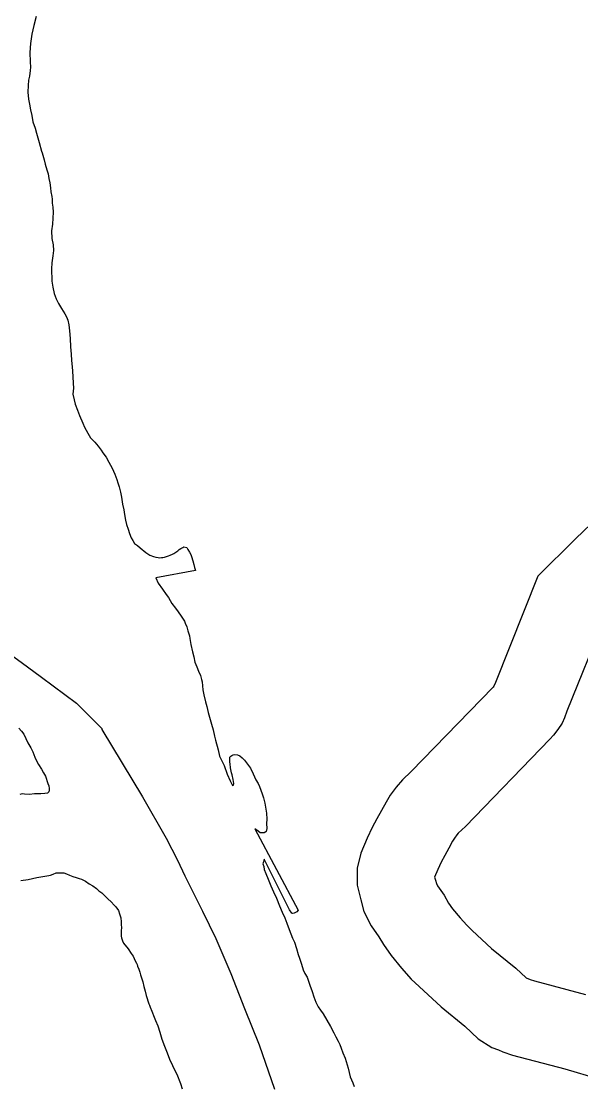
# Model space of a CAD drawing. Extents: x -939622 to -934245, y 1383184 to 1385301.
# Drawn here: x -936317.39 to -936310.87, y 1384596.55 to 1384608.96 of the extents above; entities that cross this region are included whole.
import ezdxf

# ---------------------------------------------------------------- set-up
doc = ezdxf.new("R2010")
doc.units = 0
for name, color, linetype in [('Level 10', 7, 'Continuous'), ('Level 2', 7, 'Continuous'), ('Level 9', 7, 'Continuous')]:
    doc.layers.add(name, color=color, linetype=linetype)

msp = doc.modelspace()

# ---------------------------------------------------------------- linework, layer by layer
at = {"layer": 'Level 10'}
for points in [[(-936310.565, 1384603.275), (-936310.929, 1384602.928), (-936311.366, 1384602.491), (-936311.862, 1384601.254), (-936311.88, 1384601.211), (-936311.881, 1384601.209), (-936311.888, 1384601.2), (-936312.846, 1384600.213), (-936312.947, 1384600.117), (-936313.019, 1384600.033), (-936313.088, 1384599.937), (-936313.137, 1384599.859), (-936313.192, 1384599.759), (-936313.245, 1384599.664), (-936313.299, 1384599.561), (-936313.358, 1384599.437), (-936313.43, 1384599.263), (-936313.476, 1384599.089), (-936313.475, 1384598.888), (-936313.433, 1384598.72), (-936313.395, 1384598.581), (-936313.311, 1384598.415), (-936313.22, 1384598.286), (-936313.168, 1384598.197), (-936313.077, 1384598.068), (-936312.958, 1384597.922), (-936312.843, 1384597.794), (-936312.75, 1384597.706), (-936312.496, 1384597.47), (-936312.218, 1384597.245), (-936312.062, 1384597.098), (-936311.904, 1384596.996), (-936311.826, 1384596.968), (-936311.774, 1384596.946), (-936311.661, 1384596.909), (-936311.051, 1384596.746), (-936310.658, 1384596.633)], [(-936310.599, 1384601.984), (-936311.028, 1384600.917), (-936311.058, 1384600.841), (-936311.084, 1384600.78), (-936311.134, 1384600.704), (-936311.186, 1384600.637), (-936311.226, 1384600.591), (-936312.212, 1384599.573), (-936312.295, 1384599.494), (-936312.312, 1384599.475), (-936312.339, 1384599.438), (-936312.361, 1384599.402), (-936312.406, 1384599.321), (-936312.453, 1384599.236), (-936312.494, 1384599.158), (-936312.535, 1384599.071), (-936312.571, 1384598.984), (-936312.562, 1384598.948), (-936312.551, 1384598.907), (-936312.538, 1384598.881), (-936312.46, 1384598.771), (-936312.409, 1384598.681), (-936312.361, 1384598.613), (-936312.275, 1384598.508), (-936312.197, 1384598.422), (-936312.134, 1384598.362), (-936311.906, 1384598.151), (-936311.625, 1384597.923), (-936311.505, 1384597.81), (-936311.455, 1384597.789), (-936311.405, 1384597.772), (-936310.81, 1384597.613)]]:
    msp.add_lwpolyline(points, dxfattribs=at)
at = {"layer": 'Level 2'}
for points in [[(-936318.103, 1384602.013), (-936317.738, 1384601.691), (-936317.576, 1384601.62), (-936317.393, 1384601.489), (-936317.155, 1384601.314), (-936316.749, 1384601.01), (-936316.454, 1384600.715), (-936316.451, 1384600.706)], [(-936318.103, 1384602.013), (-936317.738, 1384601.691), (-936317.576, 1384601.62), (-936317.393, 1384601.489), (-936317.155, 1384601.314), (-936316.749, 1384601.01), (-936316.454, 1384600.715), (-936316.451, 1384600.706)], [(-936316.451, 1384600.706), (-936315.979, 1384599.92), (-936315.701, 1384599.436), (-936315.57, 1384599.179), (-936315.485, 1384598.997), (-936315.279, 1384598.587), (-936315.124, 1384598.267), (-936314.948, 1384597.86), (-936314.787, 1384597.451), (-936314.619, 1384597.026), (-936314.439, 1384596.511)], [(-936316.451, 1384600.706), (-936315.979, 1384599.92), (-936315.701, 1384599.436), (-936315.57, 1384599.179), (-936315.485, 1384598.997), (-936315.279, 1384598.587), (-936315.124, 1384598.267), (-936314.948, 1384597.86), (-936314.787, 1384597.451), (-936314.619, 1384597.026), (-936314.439, 1384596.511)]]:
    msp.add_lwpolyline(points, dxfattribs=at)
at = {"layer": 'Level 9'}
for points in [[(-936317.219, 1384609.017), (-936317.245, 1384608.915), (-936317.269, 1384608.813), (-936317.286, 1384608.705), (-936317.294, 1384608.597), (-936317.287, 1384608.489), (-936317.284, 1384608.426), (-936317.287, 1384608.387), (-936317.298, 1384608.321), (-936317.307, 1384608.276), (-936317.312, 1384608.212), (-936317.315, 1384608.137), (-936317.308, 1384608.054), (-936317.296, 1384607.994), (-936317.284, 1384607.931), (-936317.268, 1384607.865), (-936317.256, 1384607.79), (-936317.231, 1384607.715), (-936317.213, 1384607.658), (-936317.198, 1384607.604), (-936317.182, 1384607.55), (-936317.155, 1384607.449), (-936317.149, 1384607.428), (-936317.127, 1384607.347), (-936317.112, 1384607.296), (-936317.096, 1384607.23), (-936317.078, 1384607.182), (-936317.072, 1384607.128), (-936317.059, 1384607.077), (-936317.053, 1384607.02), (-936317.047, 1384606.972), (-936317.034, 1384606.921), (-936317.031, 1384606.888), (-936317.031, 1384606.84), (-936317.025, 1384606.795), (-936317.021, 1384606.738), (-936317.024, 1384606.666), (-936317.029, 1384606.597), (-936317.041, 1384606.519), (-936317.037, 1384606.429), (-936317.022, 1384606.354), (-936317.018, 1384606.291), (-936317.024, 1384606.228), (-936317.035, 1384606.144), (-936317.041, 1384606.075), (-936317.04, 1384606.024), (-936317.037, 1384605.988), (-936317.034, 1384605.934), (-936317.024, 1384605.862), (-936317.009, 1384605.788), (-936316.984, 1384605.725), (-936316.96, 1384605.671), (-936316.924, 1384605.614), (-936316.885, 1384605.551), (-936316.866, 1384605.516), (-936316.851, 1384605.477), (-936316.839, 1384605.423), (-936316.829, 1384605.354), (-936316.823, 1384605.264)], [(-936317.219, 1384609.017), (-936317.245, 1384608.915), (-936317.269, 1384608.813), (-936317.286, 1384608.705), (-936317.294, 1384608.597), (-936317.287, 1384608.489), (-936317.284, 1384608.426), (-936317.287, 1384608.387), (-936317.298, 1384608.321), (-936317.307, 1384608.276), (-936317.312, 1384608.212), (-936317.315, 1384608.137), (-936317.308, 1384608.054), (-936317.296, 1384607.994), (-936317.284, 1384607.931), (-936317.268, 1384607.865), (-936317.256, 1384607.79), (-936317.231, 1384607.715), (-936317.213, 1384607.658), (-936317.198, 1384607.604), (-936317.182, 1384607.55), (-936317.155, 1384607.449), (-936317.149, 1384607.428), (-936317.127, 1384607.347), (-936317.112, 1384607.296), (-936317.096, 1384607.23), (-936317.078, 1384607.182), (-936317.072, 1384607.128), (-936317.059, 1384607.077), (-936317.053, 1384607.02), (-936317.047, 1384606.972), (-936317.034, 1384606.921), (-936317.031, 1384606.888), (-936317.031, 1384606.84), (-936317.025, 1384606.795), (-936317.021, 1384606.738), (-936317.024, 1384606.666), (-936317.029, 1384606.597), (-936317.041, 1384606.519), (-936317.037, 1384606.429), (-936317.022, 1384606.354), (-936317.018, 1384606.291), (-936317.024, 1384606.228), (-936317.035, 1384606.144), (-936317.041, 1384606.075), (-936317.04, 1384606.024), (-936317.037, 1384605.988), (-936317.034, 1384605.934), (-936317.024, 1384605.862), (-936317.009, 1384605.788), (-936316.984, 1384605.725), (-936316.96, 1384605.671), (-936316.924, 1384605.614), (-936316.885, 1384605.551), (-936316.866, 1384605.516), (-936316.851, 1384605.477), (-936316.839, 1384605.423), (-936316.829, 1384605.354), (-936316.823, 1384605.264)], [(-936316.823, 1384605.264), (-936316.819, 1384605.165), (-936316.81, 1384605.081), (-936316.806, 1384605.006), (-936316.8, 1384604.934), (-936316.796, 1384604.883), (-936316.79, 1384604.817), (-936316.786, 1384604.742), (-936316.783, 1384604.685), (-936316.789, 1384604.616), (-936316.776, 1384604.547), (-936316.764, 1384604.499), (-936316.736, 1384604.427), (-936316.715, 1384604.365), (-936316.673, 1384604.275), (-936316.654, 1384604.23), (-936316.615, 1384604.161), (-936316.585, 1384604.107), (-936316.536, 1384604.054), (-936316.497, 1384604.009), (-936316.461, 1384603.961), (-936316.44, 1384603.931), (-936316.404, 1384603.878), (-936316.37, 1384603.821), (-936316.334, 1384603.752), (-936316.301, 1384603.683), (-936316.279, 1384603.62), (-936316.267, 1384603.579), (-936316.252, 1384603.534), (-936316.236, 1384603.471), (-936316.224, 1384603.414), (-936316.211, 1384603.33), (-936316.196, 1384603.264), (-936316.19, 1384603.21), (-936316.177, 1384603.144), (-936316.165, 1384603.093), (-936316.147, 1384603.039), (-936316.131, 1384602.988), (-936316.11, 1384602.941), (-936316.092, 1384602.908), (-936316.071, 1384602.875), (-936316.038, 1384602.848), (-936316.005, 1384602.824), (-936315.938, 1384602.768), (-936315.893, 1384602.738), (-936315.851, 1384602.72), (-936315.821, 1384602.712), (-936315.794, 1384602.709), (-936315.776, 1384602.706), (-936315.755, 1384602.709), (-936315.74, 1384602.709), (-936315.72, 1384602.715), (-936315.699, 1384602.721), (-936315.675, 1384602.728), (-936315.657, 1384602.737), (-936315.63, 1384602.749), (-936315.612, 1384602.758), (-936315.588, 1384602.773), (-936315.567, 1384602.788), (-936315.55, 1384602.803), (-936315.532, 1384602.816), (-936315.508, 1384602.828), (-936315.496, 1384602.834), (-936315.46, 1384602.825), (-936315.448, 1384602.804), (-936315.43, 1384602.774), (-936315.415, 1384602.744), (-936315.405, 1384602.723), (-936315.39, 1384602.67), (-936315.378, 1384602.628), (-936315.372, 1384602.592), (-936315.362, 1384602.559), (-936315.823, 1384602.472), (-936315.795, 1384602.412), (-936315.747, 1384602.34), (-936315.702, 1384602.277), (-936315.675, 1384602.242), (-936315.635, 1384602.173), (-936315.593, 1384602.119), (-936315.563, 1384602.077), (-936315.529, 1384602.024), (-936315.49, 1384601.967), (-936315.481, 1384601.943), (-936315.463, 1384601.901), (-936315.451, 1384601.856), (-936315.438, 1384601.82), (-936315.429, 1384601.796), (-936315.426, 1384601.766), (-936315.414, 1384601.697), (-936315.395, 1384601.61), (-936315.38, 1384601.551), (-936315.367, 1384601.488), (-936315.343, 1384601.434), (-936315.325, 1384601.386), (-936315.303, 1384601.335), (-936315.291, 1384601.287), (-936315.282, 1384601.26), (-936315.275, 1384601.167), (-936315.263, 1384601.11), (-936315.244, 1384601.026), (-936315.229, 1384600.973)], [(-936316.823, 1384605.264), (-936316.819, 1384605.165), (-936316.81, 1384605.081), (-936316.806, 1384605.006), (-936316.8, 1384604.934), (-936316.796, 1384604.883), (-936316.79, 1384604.817), (-936316.786, 1384604.742), (-936316.783, 1384604.685), (-936316.789, 1384604.616), (-936316.776, 1384604.547), (-936316.764, 1384604.499), (-936316.736, 1384604.427), (-936316.715, 1384604.365), (-936316.673, 1384604.275), (-936316.654, 1384604.23), (-936316.615, 1384604.161), (-936316.585, 1384604.107), (-936316.536, 1384604.054), (-936316.497, 1384604.009), (-936316.461, 1384603.961), (-936316.44, 1384603.931), (-936316.404, 1384603.878), (-936316.37, 1384603.821), (-936316.334, 1384603.752), (-936316.301, 1384603.683), (-936316.279, 1384603.62), (-936316.267, 1384603.579), (-936316.252, 1384603.534), (-936316.236, 1384603.471), (-936316.224, 1384603.414), (-936316.211, 1384603.33), (-936316.196, 1384603.264), (-936316.19, 1384603.21), (-936316.177, 1384603.144), (-936316.165, 1384603.093), (-936316.147, 1384603.039), (-936316.131, 1384602.988), (-936316.11, 1384602.941), (-936316.092, 1384602.908), (-936316.071, 1384602.875), (-936316.038, 1384602.848), (-936316.005, 1384602.824), (-936315.938, 1384602.768), (-936315.893, 1384602.738), (-936315.851, 1384602.72), (-936315.821, 1384602.712), (-936315.794, 1384602.709), (-936315.776, 1384602.706), (-936315.755, 1384602.709), (-936315.74, 1384602.709), (-936315.72, 1384602.715), (-936315.699, 1384602.721), (-936315.675, 1384602.728), (-936315.657, 1384602.737), (-936315.63, 1384602.749), (-936315.612, 1384602.758), (-936315.588, 1384602.773), (-936315.567, 1384602.788), (-936315.55, 1384602.803), (-936315.532, 1384602.816), (-936315.508, 1384602.828), (-936315.496, 1384602.834), (-936315.46, 1384602.825), (-936315.448, 1384602.804), (-936315.43, 1384602.774), (-936315.415, 1384602.744), (-936315.405, 1384602.723), (-936315.39, 1384602.67), (-936315.378, 1384602.628), (-936315.372, 1384602.592), (-936315.362, 1384602.559), (-936315.823, 1384602.472), (-936315.795, 1384602.412), (-936315.747, 1384602.34), (-936315.702, 1384602.277), (-936315.675, 1384602.242), (-936315.635, 1384602.173), (-936315.593, 1384602.119), (-936315.563, 1384602.077), (-936315.529, 1384602.024), (-936315.49, 1384601.967), (-936315.481, 1384601.943), (-936315.463, 1384601.901), (-936315.451, 1384601.856), (-936315.438, 1384601.82), (-936315.429, 1384601.796), (-936315.426, 1384601.766), (-936315.414, 1384601.697), (-936315.395, 1384601.61), (-936315.38, 1384601.551), (-936315.367, 1384601.488), (-936315.343, 1384601.434), (-936315.325, 1384601.386), (-936315.303, 1384601.335), (-936315.291, 1384601.287), (-936315.282, 1384601.26), (-936315.275, 1384601.167), (-936315.263, 1384601.11), (-936315.244, 1384601.026), (-936315.229, 1384600.973)], [(-936315.229, 1384600.973), (-936315.214, 1384600.901), (-936315.195, 1384600.847), (-936315.174, 1384600.766), (-936315.156, 1384600.7), (-936315.137, 1384600.628), (-936315.125, 1384600.58), (-936315.097, 1384600.466), (-936315.079, 1384600.392), (-936315.024, 1384600.284), (-936314.99, 1384600.185), (-936314.954, 1384600.104), (-936314.927, 1384600.051), (-936314.918, 1384600.054), (-936314.915, 1384600.075), (-936314.921, 1384600.123), (-936314.934, 1384600.174), (-936314.94, 1384600.201), (-936314.952, 1384600.257), (-936314.955, 1384600.305), (-936314.958, 1384600.323), (-936314.959, 1384600.347), (-936314.959, 1384600.383), (-936314.95, 1384600.392), (-936314.938, 1384600.402), (-936314.92, 1384600.408), (-936314.905, 1384600.414), (-936314.872, 1384600.408), (-936314.845, 1384600.396), (-936314.815, 1384600.375), (-936314.788, 1384600.346), (-936314.752, 1384600.301), (-936314.719, 1384600.253), (-936314.688, 1384600.187), (-936314.655, 1384600.118), (-936314.631, 1384600.074), (-936314.615, 1384600.041), (-936314.582, 1384599.954), (-936314.567, 1384599.906), (-936314.551, 1384599.846), (-936314.533, 1384599.729), (-936314.529, 1384599.66), (-936314.532, 1384599.609), (-936314.528, 1384599.549), (-936314.537, 1384599.516), (-936314.552, 1384599.504), (-936314.561, 1384599.498), (-936314.579, 1384599.498), (-936314.606, 1384599.501), (-936314.63, 1384599.519), (-936314.669, 1384599.545), (-936314.163, 1384598.598), (-936314.178, 1384598.577), (-936314.208, 1384598.562), (-936314.223, 1384598.558), (-936314.238, 1384598.564), (-936314.262, 1384598.6), (-936314.559, 1384599.192), (-936314.568, 1384599.162), (-936314.574, 1384599.138), (-936314.564, 1384599.108), (-936314.561, 1384599.072), (-936314.54, 1384599.024), (-936314.513, 1384598.961), (-936314.482, 1384598.881), (-936314.452, 1384598.812), (-936314.415, 1384598.737), (-936314.379, 1384598.65), (-936314.348, 1384598.573), (-936314.318, 1384598.51), (-936314.294, 1384598.447), (-936314.269, 1384598.372), (-936314.23, 1384598.273), (-936314.205, 1384598.226), (-936314.181, 1384598.151), (-936314.163, 1384598.082), (-936314.147, 1384598.037), (-936314.123, 1384597.968), (-936314.104, 1384597.902), (-936314.086, 1384597.86), (-936314.059, 1384597.816), (-936314.025, 1384597.723), (-936314.001, 1384597.651), (-936313.98, 1384597.588), (-936313.955, 1384597.525), (-936313.928, 1384597.471), (-936313.901, 1384597.433), (-936313.871, 1384597.391), (-936313.786, 1384597.241), (-936313.746, 1384597.167), (-936313.722, 1384597.119), (-936313.695, 1384597.071), (-936313.677, 1384597.032), (-936313.661, 1384596.987), (-936313.64, 1384596.933), (-936313.616, 1384596.871), (-936313.579, 1384596.757), (-936313.555, 1384596.655), (-936313.527, 1384596.586), (-936313.509, 1384596.541)], [(-936315.229, 1384600.973), (-936315.214, 1384600.901), (-936315.195, 1384600.847), (-936315.174, 1384600.766), (-936315.156, 1384600.7), (-936315.137, 1384600.628), (-936315.125, 1384600.58), (-936315.097, 1384600.466), (-936315.079, 1384600.392), (-936315.024, 1384600.284), (-936314.99, 1384600.185), (-936314.954, 1384600.104), (-936314.927, 1384600.051), (-936314.918, 1384600.054), (-936314.915, 1384600.075), (-936314.921, 1384600.123), (-936314.934, 1384600.174), (-936314.94, 1384600.201), (-936314.952, 1384600.257), (-936314.955, 1384600.305), (-936314.958, 1384600.323), (-936314.959, 1384600.347), (-936314.959, 1384600.383), (-936314.95, 1384600.392), (-936314.938, 1384600.402), (-936314.92, 1384600.408), (-936314.905, 1384600.414), (-936314.872, 1384600.408), (-936314.845, 1384600.396), (-936314.815, 1384600.375), (-936314.788, 1384600.346), (-936314.752, 1384600.301), (-936314.719, 1384600.253), (-936314.688, 1384600.187), (-936314.655, 1384600.118), (-936314.631, 1384600.074), (-936314.615, 1384600.041), (-936314.582, 1384599.954), (-936314.567, 1384599.906), (-936314.551, 1384599.846), (-936314.533, 1384599.729), (-936314.529, 1384599.66), (-936314.532, 1384599.609), (-936314.528, 1384599.549), (-936314.537, 1384599.516), (-936314.552, 1384599.504), (-936314.561, 1384599.498), (-936314.579, 1384599.498), (-936314.606, 1384599.501), (-936314.63, 1384599.519), (-936314.669, 1384599.545), (-936314.163, 1384598.598), (-936314.178, 1384598.577), (-936314.208, 1384598.562), (-936314.223, 1384598.558), (-936314.238, 1384598.564), (-936314.262, 1384598.6), (-936314.559, 1384599.192), (-936314.568, 1384599.162), (-936314.574, 1384599.138), (-936314.564, 1384599.108), (-936314.561, 1384599.072), (-936314.54, 1384599.024), (-936314.513, 1384598.961), (-936314.482, 1384598.881), (-936314.452, 1384598.812), (-936314.415, 1384598.737), (-936314.379, 1384598.65), (-936314.348, 1384598.573), (-936314.318, 1384598.51), (-936314.294, 1384598.447), (-936314.269, 1384598.372), (-936314.23, 1384598.273), (-936314.205, 1384598.226), (-936314.181, 1384598.151), (-936314.163, 1384598.082), (-936314.147, 1384598.037), (-936314.123, 1384597.968), (-936314.104, 1384597.902), (-936314.086, 1384597.86), (-936314.059, 1384597.816), (-936314.025, 1384597.723), (-936314.001, 1384597.651), (-936313.98, 1384597.588), (-936313.955, 1384597.525), (-936313.928, 1384597.471), (-936313.901, 1384597.433), (-936313.871, 1384597.391), (-936313.786, 1384597.241), (-936313.746, 1384597.167), (-936313.722, 1384597.119), (-936313.695, 1384597.071), (-936313.677, 1384597.032), (-936313.661, 1384596.987), (-936313.64, 1384596.933), (-936313.616, 1384596.871), (-936313.579, 1384596.757), (-936313.555, 1384596.655), (-936313.527, 1384596.586), (-936313.509, 1384596.541)], [(-936317.421, 1384600.721), (-936317.388, 1384600.685), (-936317.363, 1384600.649), (-936317.315, 1384600.55), (-936317.279, 1384600.491), (-936317.257, 1384600.443), (-936317.233, 1384600.38), (-936317.215, 1384600.341), (-936317.19, 1384600.296), (-936317.157, 1384600.242), (-936317.133, 1384600.201), (-936317.109, 1384600.162), (-936317.081, 1384600.075), (-936317.069, 1384600.048), (-936317.066, 1384600.018), (-936317.066, 1384599.997), (-936317.072, 1384599.976), (-936317.086, 1384599.961), (-936317.116, 1384599.958), (-936317.164, 1384599.954), (-936317.194, 1384599.954), (-936317.239, 1384599.954), (-936317.296, 1384599.948), (-936317.356, 1384599.95), (-936317.38, 1384599.953), (-936317.41, 1384599.947)], [(-936317.421, 1384600.721), (-936317.388, 1384600.685), (-936317.363, 1384600.649), (-936317.315, 1384600.55), (-936317.279, 1384600.491), (-936317.257, 1384600.443), (-936317.233, 1384600.38), (-936317.215, 1384600.341), (-936317.19, 1384600.296), (-936317.157, 1384600.242), (-936317.133, 1384600.201), (-936317.109, 1384600.162), (-936317.081, 1384600.075), (-936317.069, 1384600.048), (-936317.066, 1384600.018), (-936317.066, 1384599.997), (-936317.072, 1384599.976), (-936317.086, 1384599.961), (-936317.116, 1384599.958), (-936317.164, 1384599.954), (-936317.194, 1384599.954), (-936317.239, 1384599.954), (-936317.296, 1384599.948), (-936317.356, 1384599.95), (-936317.38, 1384599.953), (-936317.41, 1384599.947)], [(-936317.397, 1384598.945), (-936317.31, 1384598.954), (-936317.209, 1384598.979), (-936317.071, 1384599.001)], [(-936317.397, 1384598.945), (-936317.31, 1384598.954), (-936317.209, 1384598.979), (-936317.071, 1384599.001)], [(-936317.071, 1384599.001), (-936317.05, 1384599.007), (-936317.02, 1384599.016), (-936316.984, 1384599.032), (-936316.952, 1384599.035), (-936316.928, 1384599.035), (-936316.895, 1384599.032), (-936316.865, 1384599.02), (-936316.829, 1384599.006), (-936316.79, 1384598.991), (-936316.754, 1384598.979), (-936316.718, 1384598.967), (-936316.691, 1384598.959), (-936316.643, 1384598.935), (-936316.601, 1384598.905), (-936316.556, 1384598.882), (-936316.516, 1384598.849), (-936316.486, 1384598.825), (-936316.453, 1384598.801), (-936316.426, 1384598.771), (-936316.381, 1384598.73), (-936316.342, 1384598.694), (-936316.309, 1384598.658), (-936316.291, 1384598.637), (-936316.26, 1384598.593), (-936316.245, 1384598.557), (-936316.23, 1384598.509), (-936316.227, 1384598.461), (-936316.226, 1384598.425), (-936316.223, 1384598.395), (-936316.226, 1384598.356), (-936316.226, 1384598.326), (-936316.226, 1384598.296), (-936316.225, 1384598.275), (-936316.213, 1384598.242), (-936316.201, 1384598.212), (-936316.147, 1384598.146), (-936316.11, 1384598.093), (-936316.089, 1384598.063), (-936316.077, 1384598.033), (-936316.065, 1384598.009), (-936316.05, 1384597.979), (-936316.041, 1384597.964), (-936316.035, 1384597.943), (-936316.022, 1384597.91), (-936316.01, 1384597.874), (-936316.001, 1384597.844), (-936315.986, 1384597.796), (-936315.974, 1384597.764), (-936315.964, 1384597.707), (-936315.949, 1384597.653), (-936315.937, 1384597.602), (-936315.903, 1384597.506), (-936315.897, 1384597.491), (-936315.888, 1384597.467), (-936315.87, 1384597.422), (-936315.842, 1384597.35), (-936315.827, 1384597.312), (-936315.8, 1384597.249), (-936315.775, 1384597.177), (-936315.751, 1384597.093), (-936315.72, 1384597.012), (-936315.69, 1384596.934), (-936315.662, 1384596.86), (-936315.629, 1384596.785), (-936315.608, 1384596.743), (-936315.577, 1384596.686), (-936315.535, 1384596.575), (-936315.516, 1384596.513)], [(-936317.071, 1384599.001), (-936317.05, 1384599.007), (-936317.02, 1384599.016), (-936316.984, 1384599.032), (-936316.952, 1384599.035), (-936316.928, 1384599.035), (-936316.895, 1384599.032), (-936316.865, 1384599.02), (-936316.829, 1384599.006), (-936316.79, 1384598.991), (-936316.754, 1384598.979), (-936316.718, 1384598.967), (-936316.691, 1384598.959), (-936316.643, 1384598.935), (-936316.601, 1384598.905), (-936316.556, 1384598.882), (-936316.516, 1384598.849), (-936316.486, 1384598.825), (-936316.453, 1384598.801), (-936316.426, 1384598.771), (-936316.381, 1384598.73), (-936316.342, 1384598.694), (-936316.309, 1384598.658), (-936316.291, 1384598.637), (-936316.26, 1384598.593), (-936316.245, 1384598.557), (-936316.23, 1384598.509), (-936316.227, 1384598.461), (-936316.226, 1384598.425), (-936316.223, 1384598.395), (-936316.226, 1384598.356), (-936316.226, 1384598.326), (-936316.226, 1384598.296), (-936316.225, 1384598.275), (-936316.213, 1384598.242), (-936316.201, 1384598.212), (-936316.147, 1384598.146), (-936316.11, 1384598.093), (-936316.089, 1384598.063), (-936316.077, 1384598.033), (-936316.065, 1384598.009), (-936316.05, 1384597.979), (-936316.041, 1384597.964), (-936316.035, 1384597.943), (-936316.022, 1384597.91), (-936316.01, 1384597.874), (-936316.001, 1384597.844), (-936315.986, 1384597.796), (-936315.974, 1384597.764), (-936315.964, 1384597.707), (-936315.949, 1384597.653), (-936315.937, 1384597.602), (-936315.903, 1384597.506), (-936315.897, 1384597.491), (-936315.888, 1384597.467), (-936315.87, 1384597.422), (-936315.842, 1384597.35), (-936315.827, 1384597.312), (-936315.8, 1384597.249), (-936315.775, 1384597.177), (-936315.751, 1384597.093), (-936315.72, 1384597.012), (-936315.69, 1384596.934), (-936315.662, 1384596.86), (-936315.629, 1384596.785), (-936315.608, 1384596.743), (-936315.577, 1384596.686), (-936315.535, 1384596.575), (-936315.516, 1384596.513)]]:
    msp.add_lwpolyline(points, dxfattribs=at)

doc.saveas('drawing.dxf')
